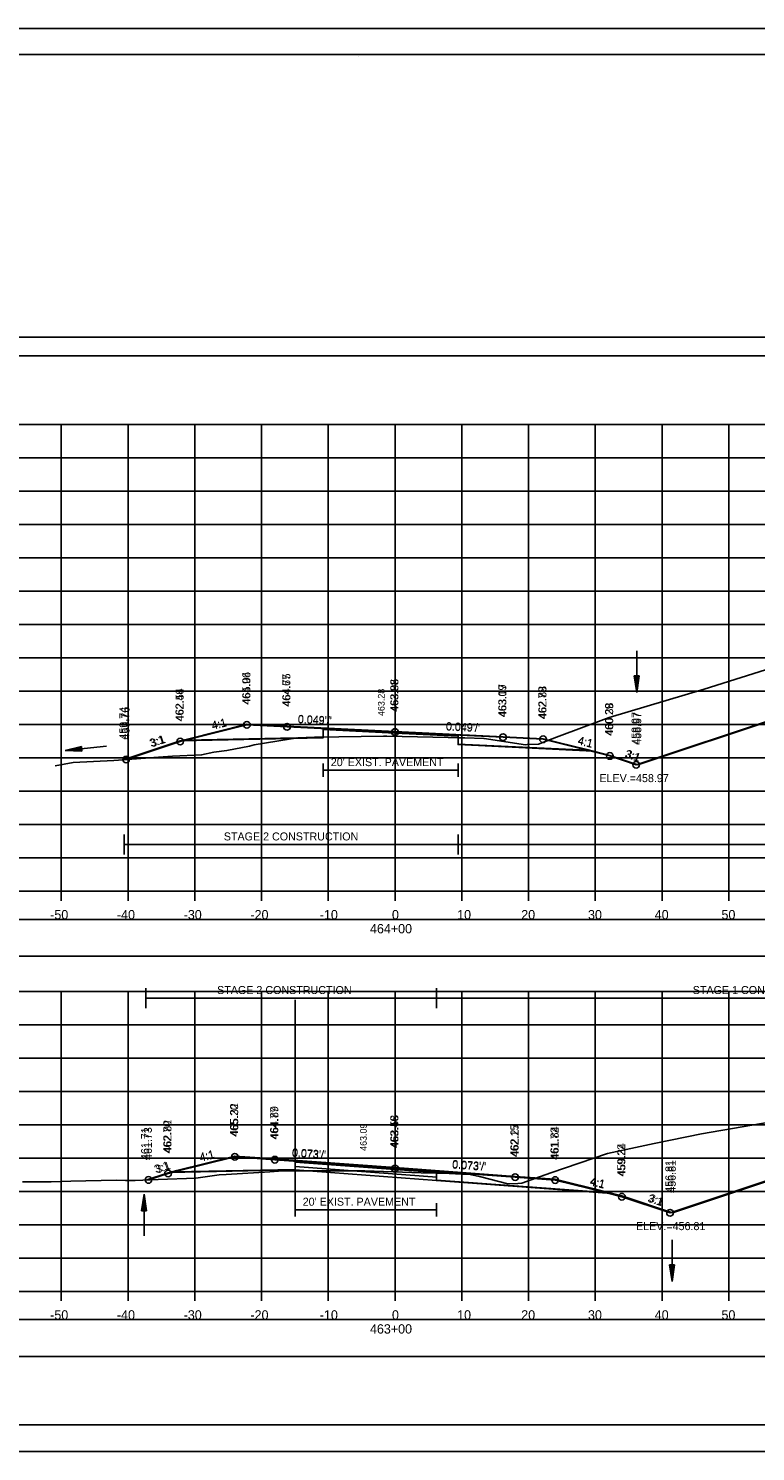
# Model space of a CAD drawing. Extents: x 1376273 to 1384221, y 378927 to 384592.
# Drawn here: x 1384003 to 1384111.9, y 380965.2 to 381178.5 of the extents above; entities that cross this region are included whole.
import ezdxf

# ---------------------------------------------------------------- set-up
doc = ezdxf.new("R2010")
doc.units = 0
for name, color, linetype in [('R_Alt Surface', 7, 'Continuous'), ('R_Axis', 7, 'Continuous'), ('R_Axis Annot', 7, 'Continuous'), ('R_Border', 7, 'Continuous'), ('R_Border Notes', 7, 'Continuous'), ('R_Contours', 7, 'Continuous'), ('R_Dimension', 7, 'Continuous'), ('R_Exist Surface', 7, 'Continuous'), ('R_Fin Surface', 7, 'Continuous'), ('R_Grid', 7, 'Continuous'), ('R_No Plot', 7, 'Continuous'), ('R_Water', 7, 'Continuous'), ('R_Xsect Elev', 7, 'Continuous'), ('R_Xsect Slope', 7, 'Continuous'), ('T_Detection Zones', 7, 'Continuous')]:
    doc.layers.add(name, color=color, linetype=linetype)

msp = doc.modelspace()

# ---------------------------------------------------------------- linework, layer by layer
at = {"layer": 'R_Alt Surface'}
for points in [[(1384026.51, 381071.83), (1384047.13, 381072.24), (1384047.14, 381073.41), (1384057.91, 381072.88), (1384067.35, 381072.42), (1384067.36, 381071.25), (1384086.71, 381070.31)], [(1384047.14, 381068.33), (1384047.14, 381066.33)], [(1384067.35, 381068.33), (1384067.35, 381066.33)], [(1384047.14, 381067.33), (1384067.35, 381067.33)], [(1384024.8, 381007.1), (1384042.93, 381007.46), (1384042.93, 381008.55), (1384057.91, 381007.46), (1384064.11, 381007.01), (1384064.12, 381005.85), (1384089.42, 381004.01)], [(1384042.93, 381002.43), (1384042.93, 381000.43)], [(1384064.11, 381002.43), (1384064.11, 381000.43)], [(1384042.93, 381001.43), (1384064.11, 381001.43)]]:
    msp.add_lwpolyline(points, dxfattribs=at)
at = {"layer": 'R_Axis'}
for p, q in [((1383907.91, 381049.17), (1384207.91, 381049.17)), ((1384007.91, 381047.77), (1384007.91, 381049.17)), ((1384017.91, 381047.77), (1384017.91, 381049.17)), ((1384027.91, 381047.77), (1384027.91, 381049.17)), ((1384037.91, 381047.77), (1384037.91, 381049.17)), ((1384047.91, 381047.77), (1384047.91, 381049.17)), ((1384057.91, 381047.77), (1384057.91, 381049.17)), ((1384067.91, 381047.77), (1384067.91, 381049.17)), ((1384077.91, 381047.77), (1384077.91, 381049.17)), ((1384087.91, 381047.77), (1384087.91, 381049.17)), ((1384097.91, 381047.77), (1384097.91, 381049.17)), ((1384107.91, 381047.77), (1384107.91, 381049.17)), ((1383907.91, 380989.17), (1384207.91, 380989.17)), ((1384007.91, 380987.77), (1384007.91, 380989.17)), ((1384017.91, 380987.77), (1384017.91, 380989.17)), ((1384027.91, 380987.77), (1384027.91, 380989.17)), ((1384037.91, 380987.77), (1384037.91, 380989.17)), ((1384047.91, 380987.77), (1384047.91, 380989.17)), ((1384057.91, 380987.77), (1384057.91, 380989.17)), ((1384067.91, 380987.77), (1384067.91, 380989.17)), ((1384077.91, 380987.77), (1384077.91, 380989.17)), ((1384087.91, 380987.77), (1384087.91, 380989.17)), ((1384097.91, 380987.77), (1384097.91, 380989.17)), ((1384107.91, 380987.77), (1384107.91, 380989.17))]:
    msp.add_line(p, q, dxfattribs=at)
at = {"layer": 'R_Axis Annot'}
for points in [[(1383907.13, 381129.43), (1384208.93, 381129.43), (1384208.93, 381132.25), (1383907.13, 381132.25)], [(1383907.13, 381039.44), (1384208.93, 381039.44), (1384208.93, 381044.96), (1383907.13, 381044.96)], [(1383907.13, 380979.43), (1384208.93, 380979.43), (1384208.93, 380984.96), (1383907.13, 380984.96)]]:
    msp.add_lwpolyline(points, close=True, dxfattribs=at)
at = {"layer": 'R_Border'}
for p, q in [((1383899.91, 381174.63), (1384216.09, 381174.63)), ((1384052.43, 381174.37), (1384052.43, 381174.37)), ((1384052.43, 381174.37), (1384052.43, 381174.37)), ((1384216.09, 380969.17), (1383899.91, 380969.17))]:
    msp.add_line(p, q, dxfattribs=at)
at = {"layer": 'R_Contours'}
for p, q in [((1384043.15, 381072.16), (1384026.51, 381071.83)), ((1384086.71, 381070.31), (1384090.09, 381069.46)), ((1384042.93, 381007.46), (1384024.8, 381007.1))]:
    msp.add_line(p, q, dxfattribs=at)
for points in [[(1384190.4, 381100.26), (1384182.56, 381098.45), (1384178.13, 381097.53), (1384168.58, 381095.49), (1384150.7, 381091.47), (1384141.3, 381089.18), (1384120.71, 381084.31), (1384115.3, 381082.95), (1384104.21, 381079.49), (1384090, 381075.22), (1384082.08, 381072.27), (1384080.8, 381071.79), (1384079.39, 381071.25), (1384077.71, 381071.17), (1384077.44, 381071.15), (1384071.26, 381072.1), (1384071.24, 381072.1), (1384068.35, 381072.17), (1384068.19, 381072.18), (1384067.36, 381072.2)], [(1384090.09, 381069.46), (1384094.05, 381068.14), (1384115.35, 381075.25), (1384166.57, 381092.31), (1384180.44, 381096.94), (1384181.17, 381097.18), (1384181.2, 381097.19), (1384189.62, 381100), (1384190.26, 381100.21), (1384190.4, 381100.26)], [(1384017.63, 381068.93), (1384024.59, 381069.44), (1384028.94, 381069.62), (1384030.77, 381070.04), (1384032.69, 381070.3), (1384036.09, 381070.94), (1384036.79, 381071.11), (1384042.05, 381072), (1384043.15, 381072.16)], [(1384067.36, 381072.2), (1384067.36, 381071.25), (1384086.71, 381070.31)], [(1384026.51, 381071.83), (1384025.73, 381071.63), (1384017.63, 381068.93)], [(1384158.81, 381020.88), (1384152.95, 381020.15), (1384149.54, 381019.69), (1384127.91, 381016.88), (1384126.63, 381016.67), (1384124.98, 381016.44), (1384103.85, 381012.82), (1384096.72, 381011.35), (1384089.75, 381009.88), (1384081.27, 381006.98), (1384078.85, 381006.11), (1384076.9, 381005.4)], [(1384089.42, 381004.01), (1384091.91, 381003.39), (1384099.11, 381000.98), (1384158.81, 381020.88)], [(1384020.98, 381005.9), (1384022.42, 381005.96), (1384028.06, 381006.16), (1384031.59, 381006.65), (1384032.6, 381006.73), (1384039.15, 381007.13), (1384041.12, 381007.27), (1384042.32, 381007.28), (1384042.93, 381007.28)], [(1384024.8, 381007.1), (1384023.91, 381006.87), (1384020.98, 381005.9)], [(1384042.93, 381007.28), (1384042.93, 381007.41), (1384042.93, 381007.46)], [(1384076.9, 381005.4), (1384076.33, 381005.38), (1384074.82, 381005.31), (1384070.78, 381006.35), (1384068.91, 381006.75), (1384067.85, 381006.79), (1384065.11, 381006.9), (1384064.11, 381006.92)], [(1384064.11, 381006.92), (1384064.11, 381006.3), (1384064.12, 381005.85), (1384089.42, 381004.01)]]:
    msp.add_lwpolyline(points, dxfattribs=at)
at = {"layer": 'R_Dimension'}
for p, q in [((1384017.31, 381054.7), (1384017.31, 381057.7)), ((1384067.35, 381054.7), (1384067.35, 381057.7)), ((1384017.31, 381056.2), (1384191.21, 381056.2)), ((1384020.57, 381031.67), (1384020.57, 381034.67)), ((1384064.11, 381031.67), (1384064.11, 381034.67)), ((1384020.57, 381033.17), (1384159.38, 381033.17))]:
    msp.add_line(p, q, dxfattribs=at)
at = {"layer": 'R_Exist Surface'}
for points in [[(1384006.99, 381067.99), (1384008.34, 381068.21), (1384009.71, 381068.47), (1384015.78, 381068.8), (1384024.59, 381069.44), (1384028.94, 381069.62), (1384030.77, 381070.04), (1384032.69, 381070.3), (1384036.09, 381070.94), (1384036.79, 381071.11), (1384042.05, 381072), (1384043.34, 381072.19), (1384045.86, 381072.28), (1384046.14, 381072.28), (1384056.2, 381072.45), (1384056.67, 381072.45), (1384068.19, 381072.18), (1384068.35, 381072.17), (1384071.24, 381072.1), (1384071.24, 381072.1), (1384071.26, 381072.1), (1384077.44, 381071.15), (1384077.71, 381071.17), (1384079.39, 381071.25), (1384082.08, 381072.27), (1384090, 381075.22), (1384104.21, 381079.49), (1384115.3, 381082.95)], [(1384002.12, 381005.61), (1384006.38, 381005.64), (1384009.33, 381005.74), (1384016.12, 381005.86), (1384017.53, 381005.81), (1384018.97, 381005.81), (1384022.42, 381005.96), (1384028.06, 381006.16), (1384031.59, 381006.65), (1384032.6, 381006.73), (1384039.15, 381007.13), (1384041.12, 381007.27), (1384042.32, 381007.28), (1384053.38, 381007.26), (1384061.82, 381006.99), (1384065.11, 381006.9), (1384067.85, 381006.79), (1384068.91, 381006.75), (1384070.78, 381006.35), (1384074.82, 381005.31), (1384076.33, 381005.38), (1384076.9, 381005.4), (1384081.27, 381006.98), (1384089.75, 381009.88), (1384096.72, 381011.35), (1384103.85, 381012.82), (1384124.98, 381016.44)]]:
    msp.add_lwpolyline(points, dxfattribs=at)
at = {"layer": 'R_Fin Surface'}
for points in [[(1384017.63, 381068.93), (1384025.73, 381071.63), (1384026.51, 381071.83), (1384035.73, 381074.13), (1384041.73, 381073.84), (1384057.91, 381073.05), (1384074.09, 381072.26), (1384080.09, 381071.96), (1384086.71, 381070.31), (1384090.09, 381069.46), (1384094.05, 381068.14), (1384115.35, 381075.25), (1384166.57, 381092.31), (1384180.44, 381096.94), (1384181.17, 381097.18), (1384181.2, 381097.19), (1384189.62, 381100), (1384189.62, 381100), (1384190.26, 381100.21), (1384190.27, 381100.21), (1384190.4, 381100.26)], [(1384020.98, 381005.9), (1384023.91, 381006.87), (1384024.8, 381007.1), (1384033.91, 381009.37), (1384039.91, 381008.94), (1384057.91, 381007.63), (1384075.91, 381006.32), (1384081.91, 381005.89), (1384089.42, 381004.01), (1384091.91, 381003.39), (1384099.11, 381000.98), (1384158.81, 381020.88)]]:
    msp.add_lwpolyline(points, dxfattribs=at)
at = {"layer": 'R_Grid'}
for p, q in [((1383907.91, 381119.17), (1384207.91, 381119.17)), ((1383907.91, 381119.17), (1384207.91, 381119.17)), ((1384007.91, 381049.17), (1384007.91, 381119.17)), ((1384007.91, 381049.17), (1384007.91, 381119.17)), ((1384017.91, 381049.17), (1384017.91, 381119.17)), ((1384017.91, 381049.17), (1384017.91, 381119.17)), ((1384027.91, 381049.17), (1384027.91, 381119.17)), ((1384027.91, 381049.17), (1384027.91, 381119.17)), ((1384037.91, 381049.17), (1384037.91, 381119.17)), ((1384037.91, 381049.17), (1384037.91, 381119.17)), ((1384047.91, 381049.17), (1384047.91, 381119.17)), ((1384047.91, 381049.17), (1384047.91, 381119.17)), ((1384057.91, 381049.17), (1384057.91, 381119.17)), ((1384057.91, 381049.17), (1384057.91, 381119.17)), ((1384067.91, 381049.17), (1384067.91, 381119.17)), ((1384067.91, 381049.17), (1384067.91, 381119.17)), ((1384077.91, 381049.17), (1384077.91, 381119.17)), ((1384077.91, 381049.17), (1384077.91, 381119.17)), ((1384087.91, 381049.17), (1384087.91, 381119.17)), ((1384087.91, 381049.17), (1384087.91, 381119.17)), ((1384097.91, 381049.17), (1384097.91, 381119.17)), ((1384097.91, 381049.17), (1384097.91, 381119.17)), ((1384107.91, 381049.17), (1384107.91, 381119.17)), ((1384107.91, 381049.17), (1384107.91, 381119.17)), ((1383907.91, 381114.17), (1384207.91, 381114.17)), ((1383907.91, 381114.17), (1384207.91, 381114.17)), ((1383907.91, 381109.17), (1384207.91, 381109.17)), ((1383907.91, 381109.17), (1384207.91, 381109.17)), ((1383907.91, 381104.17), (1384207.91, 381104.17)), ((1383907.91, 381104.17), (1384207.91, 381104.17)), ((1383907.91, 381099.17), (1384207.91, 381099.17)), ((1383907.91, 381099.17), (1384207.91, 381099.17)), ((1383907.91, 381094.17), (1384207.91, 381094.17)), ((1383907.91, 381094.17), (1384207.91, 381094.17)), ((1383907.91, 381089.17), (1384207.91, 381089.17)), ((1383907.91, 381089.17), (1384207.91, 381089.17)), ((1383907.91, 381084.17), (1384207.91, 381084.17)), ((1383907.91, 381084.17), (1384207.91, 381084.17)), ((1383907.91, 381079.17), (1384207.91, 381079.17)), ((1383907.91, 381079.17), (1384207.91, 381079.17)), ((1383907.91, 381074.17), (1384207.91, 381074.17)), ((1383907.91, 381074.17), (1384207.91, 381074.17)), ((1383907.91, 381069.17), (1384207.91, 381069.17)), ((1383907.91, 381069.17), (1384207.91, 381069.17)), ((1383907.91, 381064.17), (1384207.91, 381064.17)), ((1383907.91, 381064.17), (1384207.91, 381064.17)), ((1383907.91, 381059.17), (1384207.91, 381059.17)), ((1383907.91, 381059.17), (1384207.91, 381059.17)), ((1383907.91, 381054.17), (1384207.91, 381054.17)), ((1383907.91, 381054.17), (1384207.91, 381054.17)), ((1383907.91, 381049.17), (1384207.91, 381049.17)), ((1383907.91, 381049.17), (1384207.91, 381049.17)), ((1383907.91, 381034.17), (1384207.91, 381034.17)), ((1384007.91, 380989.17), (1384007.91, 381034.17)), ((1384017.91, 380989.17), (1384017.91, 381034.17)), ((1384027.91, 380989.17), (1384027.91, 381034.17)), ((1384037.91, 380989.17), (1384037.91, 381034.17)), ((1384047.91, 380989.17), (1384047.91, 381034.17)), ((1384057.91, 380989.17), (1384057.91, 381034.17)), ((1384067.91, 380989.17), (1384067.91, 381034.17)), ((1384077.91, 380989.17), (1384077.91, 381034.17)), ((1384087.91, 380989.17), (1384087.91, 381034.17)), ((1384097.91, 380989.17), (1384097.91, 381034.17)), ((1384107.91, 380989.17), (1384107.91, 381034.17)), ((1383907.91, 381029.17), (1384207.91, 381029.17)), ((1383907.91, 381024.17), (1384207.91, 381024.17)), ((1383907.91, 381019.17), (1384207.91, 381019.17)), ((1383907.91, 381014.17), (1384207.91, 381014.17)), ((1383907.91, 381009.17), (1384207.91, 381009.17)), ((1383907.91, 381004.17), (1384207.91, 381004.17)), ((1383907.91, 380999.17), (1384207.91, 380999.17)), ((1383907.91, 380994.17), (1384207.91, 380994.17)), ((1383907.91, 380989.17), (1384207.91, 380989.17))]:
    msp.add_line(p, q, dxfattribs=at)
at = {"layer": 'R_No Plot'}
for p, q in [((1383887.51, 381178.52), (1384220.84, 381178.52)), ((1383887.51, 380965.19), (1384220.84, 380965.19))]:
    msp.add_line(p, q, dxfattribs=at)
for points in [[(1383887.5, 381178.52), (1384220.84, 381178.52), (1384220.84, 380965.19), (1383887.5, 380965.19)], [(1384133.83, 381174.63), (1384133.83, 381164.75), (1384169.56, 381164.75), (1384169.56, 381161.83), (1384192.76, 381161.83), (1384192.76, 381137.5), (1384216.09, 381137.5), (1384216.09, 380969.17), (1383899.91, 380969.17), (1383899.91, 381174.63)]]:
    msp.add_lwpolyline(points, close=True, dxfattribs=at)
for points in [[(1384017.31, 381068.91), (1384025.73, 381071.71), (1384026.84, 381071.99), (1384035.73, 381074.21), (1384041.73, 381073.92), (1384057.91, 381073.13), (1384074.09, 381072.34), (1384080.09, 381072.05), (1384086.65, 381070.41), (1384090.09, 381069.55), (1384094.3, 381068.14), (1384115.77, 381075.3), (1384167.26, 381092.46), (1384181.21, 381097.11), (1384181.94, 381097.36), (1384181.98, 381097.37), (1384190.45, 381100.19), (1384191.08, 381100.4), (1384191.08, 381100.4), (1384191.21, 381100.44)], [(1384025.79, 381071.73), (1384047.13, 381072.16), (1384047.14, 381073.49), (1384057.91, 381072.96), (1384067.35, 381072.5), (1384067.36, 381071.17), (1384087.54, 381070.18)], [(1384020.57, 381005.88), (1384023.91, 381006.99), (1384025.23, 381007.33), (1384033.91, 381009.49), (1384039.91, 381009.06), (1384057.91, 381007.75), (1384075.91, 381006.44), (1384081.91, 381006.01), (1384089.32, 381004.15), (1384091.91, 381003.51), (1384099.47, 381000.98), (1384159.38, 381020.95)], [(1384024.08, 381007.04), (1384042.93, 381007.41), (1384042.93, 381008.67), (1384057.91, 381007.58), (1384064.11, 381007.13), (1384064.12, 381005.8), (1384090.36, 381003.89)]]:
    msp.add_lwpolyline(points, dxfattribs=at)
for centre in [(1384035.73, 381074.13), (1384041.73, 381073.84), (1384057.91, 381073.05), (1384074.09, 381072.26), (1384080.09, 381071.96), (1384025.73, 381071.63), (1384017.63, 381068.93), (1384090.09, 381069.46), (1384094.05, 381068.14), (1384094.05, 381068.14), (1384033.91, 381009.37), (1384039.91, 381008.94), (1384020.98, 381005.9), (1384023.91, 381006.87), (1384057.91, 381007.63), (1384075.91, 381006.32), (1384081.91, 381005.89), (1384091.91, 381003.39), (1384099.11, 381000.98), (1384099.11, 381000.98)]:
    msp.add_circle(centre, 0.5, dxfattribs=at)
at = {"layer": 'R_Water'}
for p, q in [((1384094.14, 381085.24), (1384094.14, 381078.99)), ((1384093.76, 381081.49), (1384094.14, 381078.99)), ((1384094.51, 381081.49), (1384093.76, 381081.49)), ((1384093.83, 381081.49), (1384094.14, 381079.41)), ((1384093.89, 381081.49), (1384094.14, 381079.84)), ((1384093.95, 381081.49), (1384094.14, 381080.25)), ((1384094.02, 381081.49), (1384094.14, 381080.68)), ((1384094.08, 381081.49), (1384094.14, 381081.1)), ((1384094.51, 381081.49), (1384094.14, 381078.99)), ((1384094.26, 381081.49), (1384094.14, 381080.68)), ((1384094.39, 381081.49), (1384094.14, 381079.84)), ((1384094.45, 381081.49), (1384094.14, 381079.41)), ((1384094.33, 381081.49), (1384094.14, 381080.25)), ((1384094.2, 381081.49), (1384094.14, 381081.1)), ((1384014.69, 381070.91), (1384008.47, 381070.28)), ((1384010.92, 381070.9), (1384008.47, 381070.28)), ((1384011, 381070.16), (1384008.47, 381070.28)), ((1384010.93, 381070.84), (1384008.89, 381070.32)), ((1384010.99, 381070.22), (1384008.89, 381070.32)), ((1384010.93, 381070.78), (1384009.31, 381070.36)), ((1384010.98, 381070.28), (1384009.31, 381070.36)), ((1384010.94, 381070.71), (1384009.73, 381070.4)), ((1384010.98, 381070.34), (1384009.73, 381070.4)), ((1384010.94, 381070.65), (1384010.15, 381070.45)), ((1384010.97, 381070.41), (1384010.15, 381070.45)), ((1384010.95, 381070.59), (1384010.56, 381070.49)), ((1384010.96, 381070.47), (1384010.56, 381070.49)), ((1384011, 381070.16), (1384010.92, 381070.9)), ((1384019.95, 381001.26), (1384020.32, 381003.76)), ((1384020.01, 381001.26), (1384020.32, 381003.35)), ((1384020.08, 381001.26), (1384020.32, 381002.92)), ((1384020.14, 381001.26), (1384020.32, 381002.5)), ((1384020.2, 381001.26), (1384020.32, 381002.08)), ((1384020.32, 380997.51), (1384020.32, 381003.76)), ((1384020.7, 381001.26), (1384020.32, 381003.76)), ((1384020.64, 381001.26), (1384020.32, 381003.35)), ((1384020.57, 381001.26), (1384020.32, 381002.92)), ((1384020.51, 381001.26), (1384020.32, 381002.5)), ((1384020.45, 381001.26), (1384020.32, 381002.08)), ((1384019.95, 381001.26), (1384020.7, 381001.26)), ((1384020.27, 381001.26), (1384020.32, 381001.66)), ((1384020.38, 381001.26), (1384020.32, 381001.66)), ((1384099.42, 380996.93), (1384099.42, 380990.68)), ((1384099.05, 380993.18), (1384099.42, 380990.68)), ((1384099.8, 380993.18), (1384099.05, 380993.18)), ((1384099.11, 380993.18), (1384099.42, 380991.1)), ((1384099.17, 380993.18), (1384099.42, 380991.53)), ((1384099.24, 380993.18), (1384099.42, 380991.95)), ((1384099.3, 380993.18), (1384099.42, 380992.37)), ((1384099.36, 380993.18), (1384099.42, 380992.79)), ((1384099.8, 380993.18), (1384099.42, 380990.68)), ((1384099.54, 380993.18), (1384099.42, 380992.37)), ((1384099.67, 380993.18), (1384099.42, 380991.53)), ((1384099.74, 380993.18), (1384099.42, 380991.1)), ((1384099.61, 380993.18), (1384099.42, 380991.95)), ((1384099.48, 380993.18), (1384099.42, 380992.79))]:
    msp.add_line(p, q, dxfattribs=at)
at = {"layer": 'T_Detection Zones'}
for p, q in [((1384042.93, 381002.43), (1384042.93, 381032.91)), ((1384042.93, 381007.91), (1384064.16, 381006.3)), ((1384042.93, 381007.41), (1384064.12, 381005.8))]:
    msp.add_line(p, q, dxfattribs=at)

# ---------------------------------------------------------------- texts
at = {"layer": 'R_Alt Surface'}
for p in [(1384048.29, 381067.94), (1384044.08, 381002.04)]:
    msp.add_text("20' EXIST. PAVEMENT", height=1.2, dxfattribs=at).set_placement(p)
at = {"layer": 'R_Axis Annot'}
for s, p in [('-50', (1384006.25, 381044.97)), ('-40', (1384016.25, 381044.97)), ('-30', (1384026.25, 381044.97)), ('-20', (1384036.25, 381044.97)), ('-10', (1384046.64, 381044.97)), ('0', (1384057.45, 381044.97)), ('10', (1384067.22, 381044.97)), ('20', (1384076.82, 381044.97)), ('30', (1384086.82, 381044.97)), ('40', (1384096.82, 381044.97)), ('50', (1384106.82, 381044.97)), ('464+00', (1384054.16, 381042.87)), ('-50', (1384006.25, 380984.97)), ('-40', (1384016.25, 380984.97)), ('-30', (1384026.25, 380984.97)), ('-20', (1384036.25, 380984.97)), ('-10', (1384046.64, 380984.97)), ('0', (1384057.45, 380984.97)), ('10', (1384067.22, 380984.97)), ('20', (1384076.82, 380984.97)), ('30', (1384086.82, 380984.97)), ('40', (1384096.82, 380984.97)), ('50', (1384106.82, 380984.97)), ('463+00', (1384054.16, 380982.87))]:
    msp.add_text(s, height=1.4, dxfattribs=at).set_placement(p)
at = {"layer": 'R_Border Notes'}
for s, p in [('ELEV.=458.97', (1384088.53, 381065.54)), ('ELEV.=456.81', (1384094.01, 380998.38))]:
    msp.add_text(s, height=1.2, dxfattribs=at).set_placement(p)
at = {"layer": 'R_Dimension'}
for s, p in [('STAGE 2 CONSTRUCTION', (1384032.26, 381056.8)), ('STAGE 2 CONSTRUCTION', (1384031.26, 381033.77)), ('STAGE 1 CONSTRUCTION', (1384102.52, 381033.77))]:
    msp.add_text(s, height=1.2, dxfattribs=at).set_placement(p)
at = {"layer": 'R_No Plot'}
for s, rotation, p in [('465.04', 90, (1384036.23, 381077.21)), ('464.75', 90, (1384042.23, 381076.92)), ('463.96', 90, (1384058.41, 381076.13)), ('462.54', 90, (1384026.23, 381074.71)), ('463.17', 90, (1384074.59, 381075.34)), ('462.88', 90, (1384080.59, 381075.05)), ('459.74', 90, (1384017.81, 381071.91)), ('460.38', 90, (1384090.59, 381072.55)), ('4:1', 14.0362, (1384030.6, 381073.45)), ("0.049'/'", 357.2035, (1384043.33, 381074.44)), ("0.049'/'", 357.2035, (1384065.52, 381073.36)), ('458.97', 90, (1384094.8, 381071.14)), ('3:1', 18.4349, (1384021.36, 381070.79)), ('4:1', 345.9638, (1384085.21, 381071.28)), ('3:1', 341.5651, (1384092.36, 381069.32)), ('465.32', 90, (1384034.41, 381012.49)), ('464.89', 90, (1384040.41, 381012.06)), ('462.82', 90, (1384024.41, 381009.99)), ('463.58', 90, (1384058.41, 381010.75)), ('461.71', 90, (1384021.07, 381008.88)), ('462.27', 90, (1384076.41, 381009.44)), ('461.84', 90, (1384082.41, 381009.01)), ('4:1', 14.0362, (1384028.79, 381008.73)), ("0.073'/'", 355.8444, (1384042.44, 381009.48)), ('459.34', 90, (1384092.41, 381006.51)), ('3:1', 18.4349, (1384022.08, 381006.91)), ("0.073'/'", 355.8444, (1384066.44, 381007.73)), ('456.81', 90, (1384099.97, 381003.98)), ('4:1', 345.9638, (1384087.03, 381005.24)), ('3:1', 341.5651, (1384095.85, 381002.72))]:
    msp.add_text(s, height=1.2, rotation=rotation, dxfattribs=at).set_placement(p)
at = {"layer": 'R_Xsect Elev'}
for s, height, p in [('464.96', 1.2, (1384036.23, 381077.13)), ('464.67', 1.2, (1384042.23, 381076.84)), ('463.88', 1.2, (1384058.41, 381076.05)), ('462.46', 1.2, (1384026.23, 381074.63)), ('463.28', 1, (1384056.35, 381075.45)), ('463.09', 1.2, (1384074.59, 381075.26)), ('462.79', 1.2, (1384080.59, 381074.96)), ('459.76', 1.2, (1384018.13, 381071.93)), ('460.29', 1.2, (1384090.59, 381072.46)), ('458.97', 1.2, (1384094.55, 381071.14)), ('465.20', 1.2, (1384034.41, 381012.37)), ('464.77', 1.2, (1384040.41, 381011.94)), ('462.70', 1.2, (1384024.41, 381009.87)), ('463.46', 1.2, (1384058.41, 381010.63)), ('461.73', 1.2, (1384021.48, 381008.9)), ('463.09', 1, (1384053.68, 381010.26)), ('462.15', 1.2, (1384076.41, 381009.32)), ('461.72', 1.2, (1384082.41, 381008.89)), ('459.22', 1.2, (1384092.41, 381006.39)), ('456.81', 1.2, (1384099.61, 381003.98))]:
    msp.add_text(s, height=height, rotation=90, dxfattribs=at).set_placement(p)
at = {"layer": 'R_Xsect Slope'}
for s, rotation, p in [('4:1', 14.0362, (1384030.6, 381073.37)), ("0.049'/'", 357.2035, (1384043.33, 381074.36)), ("0.049'/'", 357.2035, (1384065.52, 381073.28)), ('3:1', 18.4349, (1384021.52, 381070.76)), ('4:1', 345.9638, (1384085.21, 381071.2)), ('3:1', 341.5651, (1384092.23, 381069.28)), ("0.073'/'", 355.8444, (1384042.44, 381009.36)), ('3:1', 18.4349, (1384022.29, 381006.86)), ('4:1', 14.0362, (1384028.79, 381008.61)), ("0.073'/'", 355.8444, (1384066.44, 381007.61)), ('4:1', 345.9638, (1384087.03, 381005.12)), ('3:1', 341.5651, (1384095.67, 381002.66))]:
    msp.add_text(s, height=1.2, rotation=rotation, dxfattribs=at).set_placement(p)

doc.saveas('drawing.dxf')
